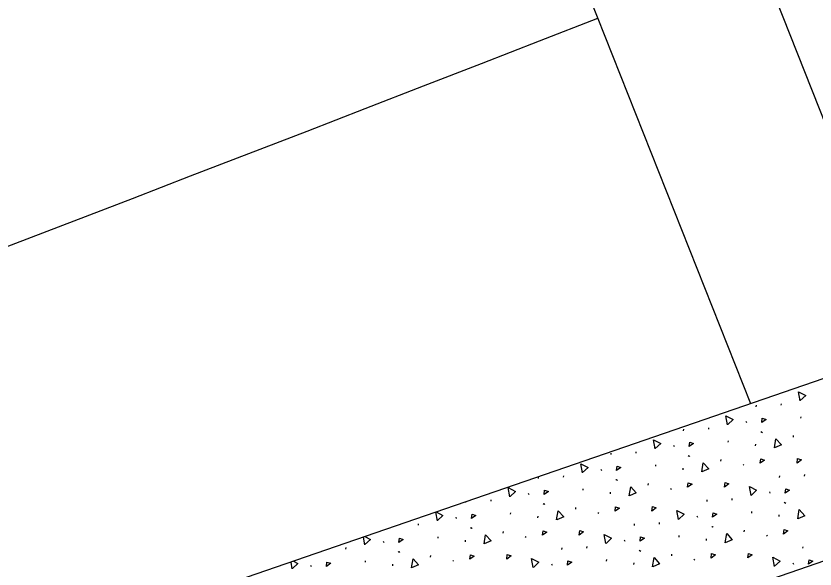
# Model space of a CAD drawing. Extents: x 2338610 to 2351914, y 366540 to 376484.
# Drawn here: x 2348569.33 to 2348597.13, y 367635.7 to 367654.93 of the extents above; entities that cross this region are included whole.
import ezdxf

# ---------------------------------------------------------------- set-up
doc = ezdxf.new("R2010")
doc.units = 0
for name, color, linetype in [('RD_HC_Cl', 7, 'Continuous'), ('RD_PD_ConcMed', 7, 'Continuous'), ('RD_PD_Final_LnLine', 7, 'Continuous'), ('RD_PD_Final_TrvlWay', 7, 'Continuous')]:
    doc.layers.add(name, color=color, linetype=linetype)

msp = doc.modelspace()

# ---------------------------------------------------------------- linework, layer by layer
at = {"layer": 'RD_HC_Cl'}
msp.add_arc((2347533.93, 370355.677), 2880.79, 281.440729, 295.940729, dxfattribs=at)
at = {"layer": 'RD_PD_ConcMed'}
for p, q in [((2348595.08, 367641.347), (2348595.085, 367641.402)), ((2348595.952, 367641.396), (2348595.957, 367641.45)), ((2348594.724, 367640.843), (2348594.745, 367640.798)), ((2348596.633, 367640.943), (2348596.639, 367640.997)), ((2348592.555, 367640.513), (2348592.561, 367640.568)), ((2348593.428, 367640.562), (2348593.433, 367640.616)), ((2348595.242, 367640.483), (2348595.274, 367640.459)), ((2348595.267, 367640.478), (2348595.299, 367640.454)), ((2348596.376, 367640.29), (2348596.381, 367640.344)), ((2348592.2, 367640.009), (2348592.221, 367639.964)), ((2348594.109, 367640.109), (2348594.115, 367640.163)), ((2348595.06, 367639.99), (2348595.066, 367640.044)), ((2348590.031, 367639.679), (2348590.036, 367639.733)), ((2348590.903, 367639.728), (2348590.909, 367639.782)), ((2348592.718, 367639.649), (2348592.749, 367639.624)), ((2348592.743, 367639.644), (2348592.774, 367639.619)), ((2348593.851, 367639.456), (2348593.857, 367639.51)), ((2348589.676, 367639.175), (2348589.696, 367639.129)), ((2348591.585, 367639.275), (2348591.59, 367639.329)), ((2348592.536, 367639.156), (2348592.541, 367639.21)), ((2348594.622, 367639.336), (2348594.653, 367639.312)), ((2348587.506, 367638.845), (2348587.512, 367638.899)), ((2348588.379, 367638.893), (2348588.384, 367638.948)), ((2348595.893, 367638.886), (2348595.898, 367638.94)), ((2348596.765, 367638.934), (2348596.771, 367638.989)), ((2348590.193, 367638.815), (2348590.225, 367638.79)), ((2348590.219, 367638.81), (2348590.25, 367638.785)), ((2348591.327, 367638.622), (2348591.332, 367638.676)), ((2348587.151, 367638.341), (2348587.172, 367638.295)), ((2348589.06, 367638.441), (2348589.066, 367638.495)), ((2348590.012, 367638.322), (2348590.017, 367638.376)), ((2348592.097, 367638.502), (2348592.129, 367638.478)), ((2348595.538, 367638.382), (2348595.559, 367638.336)), ((2348584.982, 367638.011), (2348584.985, 367638.045)), ((2348585.855, 367638.059), (2348585.86, 367638.114)), ((2348593.369, 367638.051), (2348593.374, 367638.106)), ((2348594.241, 367638.1), (2348594.246, 367638.154)), ((2348587.669, 367637.981), (2348587.701, 367637.956)), ((2348587.694, 367637.976), (2348587.726, 367637.951)), ((2348588.803, 367637.788), (2348588.808, 367637.842)), ((2348596.056, 367638.022), (2348596.087, 367637.997)), ((2348596.081, 367638.017), (2348596.112, 367637.992)), ((2348583.989, 367637.383), (2348583.934, 367637.683)), ((2348584.627, 367637.507), (2348584.648, 367637.461)), ((2348586.536, 367637.607), (2348586.541, 367637.661)), ((2348587.487, 367637.488), (2348587.493, 367637.542)), ((2348589.573, 367637.668), (2348589.604, 367637.644)), ((2348593.013, 367637.548), (2348593.034, 367637.502)), ((2348594.923, 367637.647), (2348594.928, 367637.702)), ((2348595.874, 367637.528), (2348595.879, 367637.583)), ((2348583.33, 367637.225), (2348583.336, 367637.28)), ((2348590.844, 367637.217), (2348590.85, 367637.272)), ((2348591.717, 367637.266), (2348591.722, 367637.32)), ((2348585.145, 367637.147), (2348585.176, 367637.122)), ((2348585.17, 367637.142), (2348585.201, 367637.117)), ((2348586.278, 367636.954), (2348586.284, 367637.008)), ((2348593.531, 367637.187), (2348593.563, 367637.163)), ((2348593.556, 367637.182), (2348593.588, 367637.158)), ((2348594.665, 367636.994), (2348594.67, 367637.049)), ((2348581.465, 367636.549), (2348581.416, 367636.815)), ((2348582.102, 367636.673), (2348582.123, 367636.627)), ((2348584.012, 367636.772), (2348584.017, 367636.827)), ((2348584.963, 367636.653), (2348584.968, 367636.708)), ((2348587.049, 367636.834), (2348587.08, 367636.809)), ((2348590.489, 367636.713), (2348590.51, 367636.668)), ((2348592.398, 367636.813), (2348592.404, 367636.867)), ((2348593.349, 367636.694), (2348593.355, 367636.748)), ((2348595.435, 367636.875), (2348595.467, 367636.85)), ((2348580.806, 367636.391), (2348580.811, 367636.446)), ((2348588.32, 367636.383), (2348588.325, 367636.438)), ((2348589.192, 367636.432), (2348589.198, 367636.486)), ((2348596.706, 367636.424), (2348596.712, 367636.478)), ((2348582.62, 367636.313), (2348582.652, 367636.288)), ((2348582.645, 367636.308), (2348582.677, 367636.283)), ((2348583.754, 367636.12), (2348583.759, 367636.174)), ((2348591.007, 367636.353), (2348591.038, 367636.329)), ((2348591.032, 367636.348), (2348591.063, 367636.324)), ((2348592.14, 367636.16), (2348592.146, 367636.215)), ((2348578.941, 367635.714), (2348578.898, 367635.947)), ((2348579.578, 367635.839), (2348579.599, 367635.793)), ((2348581.487, 367635.938), (2348581.493, 367635.993)), ((2348582.439, 367635.819), (2348582.444, 367635.874)), ((2348584.524, 367636), (2348584.556, 367635.975)), ((2348587.965, 367635.879), (2348587.986, 367635.834)), ((2348589.874, 367635.979), (2348589.879, 367636.033)), ((2348590.825, 367635.86), (2348590.83, 367635.914)), ((2348592.911, 367636.041), (2348592.942, 367636.016)), ((2348596.351, 367635.92), (2348596.372, 367635.874))]:
    msp.add_line(p, q, dxfattribs=at)
for points in [[(2348596.611, 367641.553), (2348596.553, 367641.868), (2348596.806, 367641.736), (2348596.615, 367641.557)], [(2348594.087, 367640.719), (2348594.029, 367641.034), (2348594.282, 367640.902), (2348594.091, 367640.722)], [(2348595.273, 367640.797), (2348595.293, 367640.95), (2348595.424, 367640.906), (2348595.273, 367640.797)], [(2348591.562, 367639.885), (2348591.505, 367640.2), (2348591.758, 367640.067), (2348591.567, 367639.888)], [(2348592.749, 367639.963), (2348592.768, 367640.116), (2348592.9, 367640.072), (2348592.749, 367639.963)], [(2348595.711, 367639.913), (2348595.765, 367640.229), (2348595.957, 367640.017), (2348595.717, 367639.914)], [(2348595.22, 367639.382), (2348595.24, 367639.535), (2348595.371, 367639.491), (2348595.22, 367639.382)], [(2348596.5, 367639.387), (2348596.52, 367639.54), (2348596.651, 367639.496), (2348596.5, 367639.387)], [(2348589.038, 367639.051), (2348588.98, 367639.366), (2348589.233, 367639.233), (2348589.042, 367639.054)], [(2348590.224, 367639.129), (2348590.244, 367639.282), (2348590.375, 367639.238), (2348590.224, 367639.129)], [(2348593.187, 367639.079), (2348593.24, 367639.394), (2348593.433, 367639.183), (2348593.192, 367639.08)], [(2348592.696, 367638.548), (2348592.716, 367638.701), (2348592.847, 367638.657), (2348592.696, 367638.548)], [(2348593.976, 367638.553), (2348593.995, 367638.706), (2348594.127, 367638.662), (2348593.976, 367638.553)], [(2348586.514, 367638.217), (2348586.456, 367638.532), (2348586.709, 367638.399), (2348586.518, 367638.22)], [(2348587.7, 367638.295), (2348587.72, 367638.448), (2348587.851, 367638.403), (2348587.7, 367638.295)], [(2348590.663, 367638.245), (2348590.716, 367638.56), (2348590.909, 367638.349), (2348590.668, 367638.246)], [(2348594.9, 367638.257), (2348594.842, 367638.572), (2348595.095, 367638.44), (2348594.904, 367638.261)], [(2348596.086, 367638.336), (2348596.106, 367638.488), (2348596.238, 367638.444), (2348596.086, 367638.336)], [(2348590.171, 367637.714), (2348590.191, 367637.867), (2348590.323, 367637.822), (2348590.171, 367637.714)], [(2348591.451, 367637.719), (2348591.471, 367637.872), (2348591.602, 367637.827), (2348591.451, 367637.719)], [(2348596.525, 367637.451), (2348596.578, 367637.767), (2348596.771, 367637.556), (2348596.53, 367637.453)], [(2348583.95, 367637.688), (2348584.185, 367637.565), (2348583.994, 367637.386)], [(2348585.175, 367637.461), (2348585.195, 367637.614), (2348585.327, 367637.569), (2348585.175, 367637.461)], [(2348588.138, 367637.41), (2348588.192, 367637.726), (2348588.384, 367637.515), (2348588.144, 367637.412)], [(2348592.376, 367637.423), (2348592.318, 367637.738), (2348592.571, 367637.606), (2348592.38, 367637.427)], [(2348593.562, 367637.502), (2348593.582, 367637.654), (2348593.713, 367637.61), (2348593.562, 367637.502)], [(2348587.647, 367636.88), (2348587.667, 367637.033), (2348587.798, 367636.988), (2348587.647, 367636.88)], [(2348588.927, 367636.885), (2348588.947, 367637.038), (2348589.078, 367636.993), (2348588.927, 367636.885)], [(2348594, 367636.617), (2348594.054, 367636.933), (2348594.246, 367636.722), (2348594.006, 367636.619)], [(2348596.034, 367636.92), (2348596.053, 367637.073), (2348596.185, 367637.029), (2348596.034, 367636.92)], [(2348581.467, 367636.832), (2348581.66, 367636.731), (2348581.469, 367636.552)], [(2348582.651, 367636.627), (2348582.671, 367636.779), (2348582.802, 367636.735), (2348582.651, 367636.627)], [(2348585.614, 367636.576), (2348585.667, 367636.892), (2348585.86, 367636.681), (2348585.619, 367636.578)], [(2348589.851, 367636.589), (2348589.794, 367636.904), (2348590.047, 367636.772), (2348589.856, 367636.593)], [(2348591.038, 367636.667), (2348591.057, 367636.82), (2348591.189, 367636.776), (2348591.038, 367636.667)], [(2348585.123, 367636.046), (2348585.142, 367636.198), (2348585.274, 367636.154), (2348585.123, 367636.046)], [(2348586.402, 367636.051), (2348586.422, 367636.203), (2348586.554, 367636.159), (2348586.402, 367636.051)], [(2348591.476, 367635.783), (2348591.53, 367636.099), (2348591.722, 367635.888), (2348591.481, 367635.785)], [(2348593.509, 367636.086), (2348593.529, 367636.239), (2348593.66, 367636.195), (2348593.509, 367636.086)], [(2348594.789, 367636.091), (2348594.809, 367636.244), (2348594.94, 367636.2), (2348594.789, 367636.091)], [(2348595.714, 367635.796), (2348595.656, 367636.111), (2348595.909, 367635.978), (2348595.718, 367635.799)], [(2348578.984, 367635.977), (2348579.136, 367635.897), (2348578.945, 367635.718)], [(2348580.127, 367635.793), (2348580.146, 367635.945), (2348580.278, 367635.901), (2348580.127, 367635.793)], [(2348583.09, 367635.742), (2348583.143, 367636.058), (2348583.336, 367635.847), (2348583.095, 367635.744)], [(2348587.327, 367635.755), (2348587.269, 367636.07), (2348587.522, 367635.937), (2348587.331, 367635.758)], [(2348588.513, 367635.833), (2348588.533, 367635.986), (2348588.664, 367635.942), (2348588.513, 367635.833)], [(2348596.9, 367635.874), (2348596.919, 367636.027), (2348597.051, 367635.982), (2348596.9, 367635.874)]]:
    msp.add_lwpolyline(points, dxfattribs=at)
at = {"layer": 'RD_PD_Final_LnLine'}
for p, q in [((2348590.738, 367668.199), (2348600.555, 367643.41)), ((2348585.155, 367666), (2348594.877, 367641.454))]:
    msp.add_line(p, q, dxfattribs=at)
for radius, start, end in [(2859.79, 280.380274, 291.465397), (2871.79, 288.734281, 291.465674), (2887.79, 280.380274, 291.594881), (2899.79, 280.380274, 291.348467)]:
    msp.add_arc((2347533.93, 370355.677), radius, start, end, dxfattribs=at)
at = {"layer": 'RD_PD_Final_TrvlWay'}
for p, q in [((2348485.462, 367603.747), (2348626.972, 367652.514)), ((2348487.417, 367598.075), (2348629.026, 367646.876))]:
    msp.add_line(p, q, dxfattribs=at)

doc.saveas('drawing.dxf')
